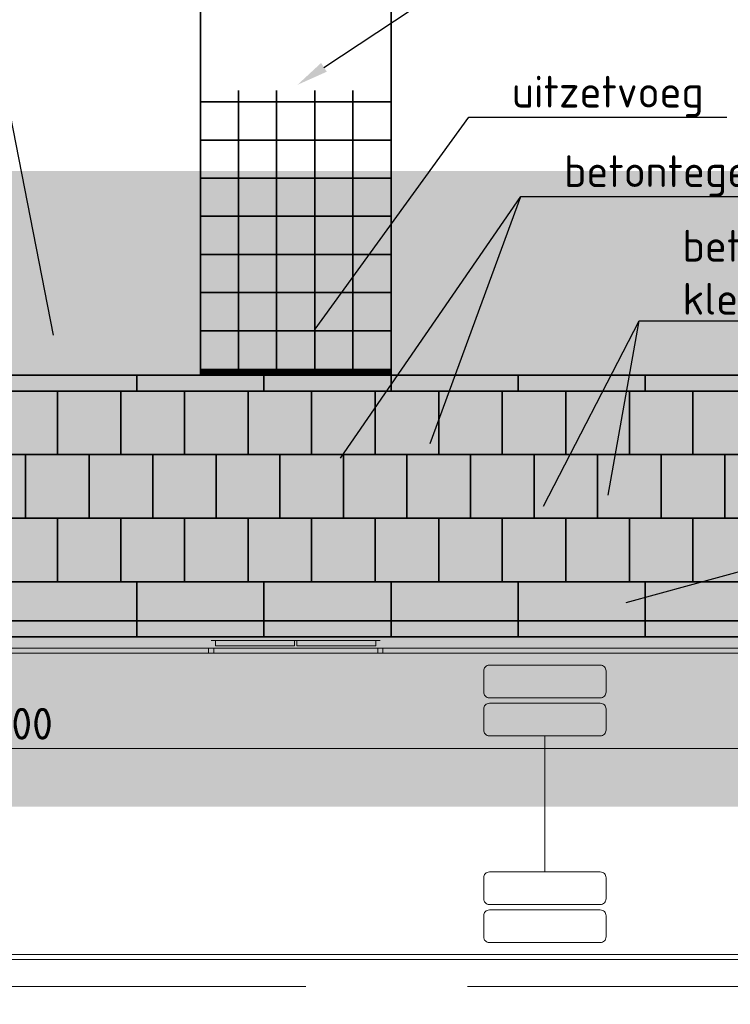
# Model space of a CAD drawing. Header units: metres. Extents: x -699 to 2316, y -1199 to 781.
# Tile 421 of 593: x 804 to 810, y -191 to -183. Entities that reach past the tile are written whole.
import ezdxf
from ezdxf import colors
from ezdxf.entities.mleader import LeaderData, LeaderLine
from ezdxf.math import Vec2, Vec3

# ---------------------------------------------------------------- set-up
doc = ezdxf.new("R2010")
doc.units = ezdxf.units.M
doc.header["$PDMODE"] = 1
doc.linetypes.add('HIDDENX2', pattern=[19.05, 12.7, -6.35])
for name, color, linetype, lineweight in [('N-WE-VH-KANTOPSLUITING-G', 251, 'Continuous', 35), ('N-WE-VH-KANTVERHARDING-G', 210, 'Continuous', 35), ('N-WE-VH-VERHARDING_BETON-G', 252, 'Continuous', 35), ('N-WE-VH-VERHARDING_TEGEL-G', 252, 'Continuous', 35), ('X-XX-AL-AANKLEDING-G', 7, 'Continuous', 35), ('X-XX-AL-M', 7, 'Continuous', 18), ('X-XX-AL-T25', 7, 'Continuous', 25)]:
    doc.layers.add(name, color=color, linetype=linetype, lineweight=lineweight)
doc.layers.add('X-XX-AL-TEKENBLAD_VIEWPORT-G', color=7, linetype='Continuous', lineweight=18, plot=False)
doc.styles.add('NLCS-ISO-M100-T25', font='NLCS-ISO.ttf', dxfattribs={"height": 0.25})
doc.dimstyles.new('NLCS-M100-T25-PIJL_A_L2_H1', dxfattribs={"dimscale": 0.1, "dimtxt": 2.5, "dimasz": 2.5, "dimexe": 2, "dimexo": 2, "dimgap": 0.7, "dimtad": 1, "dimzin": 0, "dimdsep": 46, "dimtxsty": 'NLCS-ISO-M100-T25', "dimcen": 0, "dimdle": 2, "dimclrd": 256, "dimclre": 256, "dimclrt": 256, "dimadec": 1, "dimazin": 0, "dimtfac": 1, "dimtdec": 3, "dimtofl": 0, "dimtmove": 0, "dimatfit": 3, "dimfxl": 2, "dimtfillclr": 256, "dimtolj": 1, "dimtzin": 0, "dimlwd": -1, "dimlwe": -1, "dimarcsym": 0})

# ---------------------------------------------------------------- blocks, each defined once
blk = doc.blocks.new('SVW-PERRON-B-H-SO (vervallen)')
at = {"layer": 'N-WE-VH-VERHARDING_TEGEL-G'}
for points in [[(5.375, 0.935), (5.375, 0.435), (5.875, 0.435), (5.875, 0.935)], [(6.875, 0.435), (6.875, 0.935), (6.375, 0.935), (6.375, 0.435)], [(7.875, 0.935), (7.375, 0.935), (7.375, 0.435), (7.875, 0.435)], [(8.375, 0.435), (8.875, 0.435), (8.875, 0.935), (8.375, 0.935)], [(9.375, 0.435), (9.875, 0.435), (9.875, 0.935), (9.375, 0.935)], [(10.375, 0.435), (10.875, 0.435), (10.875, 0.935), (10.375, 0.935)]]:
    blk.add_hatch(color=256, dxfattribs=at).paths.add_polyline_path(points)
at = {"layer": 'N-WE-VH-KANTOPSLUITING-G'}
for p, q in [((0, 2.06), (12, 2.06)), ((6, 2.06), (6, 1.935)), ((7, 2.06), (7, 1.935)), ((8, 2.06), (8, 1.935)), ((9, 2.06), (9, 1.935)), ((10, 2.06), (10, 1.935)), ((0, 1.935), (12, 1.935)), ((6, 0.435), (6, 0)), ((7, 0.435), (7, 0)), ((8, 0.435), (8, 0)), ((9, 0.435), (9, 0)), ((10, 0.435), (10, 0)), ((0.15, 0.127), (6, 0.127)), ((11.85, 0.127), (6, 0.127)), ((0, 0), (6, 0)), ((12, 0), (6, 0))]:
    blk.add_line(p, q, dxfattribs=at)
blk.add_lwpolyline([(0, 0.435), (11.875, 0.435)], dxfattribs=at)
at = {"layer": 'N-WE-VH-VERHARDING_TEGEL-G'}
for p, q in [((0.125, 1.435), (11.875, 1.435)), ((0.125, 0.935), (11.875, 0.935))]:
    blk.add_line(p, q, dxfattribs=at)
for points in [[(5.375, 1.935), (5.375, 1.435)], [(5.875, 1.935), (5.875, 1.435)], [(6.375, 1.935), (6.375, 1.435)], [(6.875, 1.935), (6.875, 1.435)], [(7.375, 1.935), (7.375, 1.435)], [(7.875, 1.935), (7.875, 1.435)], [(8.375, 1.935), (8.375, 1.435)], [(8.375, 1.935), (8.375, 1.435)], [(8.875, 1.935), (8.875, 1.435)], [(9.375, 1.935), (9.375, 1.435)], [(9.375, 1.935), (9.375, 1.435)], [(9.875, 1.935), (9.875, 1.435)], [(10.375, 1.935), (10.375, 1.435)], [(10.375, 1.935), (10.375, 1.435)], [(5.125, 1.435), (5.125, 0.935)], [(5.625, 1.435), (5.625, 0.935)], [(6.125, 1.435), (6.125, 0.935)], [(6.625, 1.435), (6.625, 0.935)], [(7.125, 1.435), (7.125, 0.935)], [(7.625, 1.435), (7.625, 0.935)], [(8.125, 1.435), (8.125, 0.935)], [(8.625, 1.435), (8.625, 0.935)], [(8.625, 1.435), (8.625, 0.935)], [(9.125, 1.435), (9.125, 0.935)], [(9.625, 1.435), (9.625, 0.935)], [(9.625, 1.435), (9.625, 0.935)], [(10.125, 1.435), (10.125, 0.935)], [(10.625, 1.435), (10.625, 0.935)], [(10.625, 1.435), (10.625, 0.935)], [(5.375, 0.935), (5.375, 0.435)], [(5.875, 0.935), (5.875, 0.435)], [(6.375, 0.935), (6.375, 0.435)], [(6.875, 0.935), (6.875, 0.435)], [(7.375, 0.935), (7.375, 0.435)], [(7.875, 0.935), (7.875, 0.435)], [(8.375, 0.935), (8.375, 0.435)], [(8.875, 0.935), (8.875, 0.435)], [(8.875, 0.935), (8.875, 0.435)], [(9.375, 0.935), (9.375, 0.435)], [(9.875, 0.935), (9.875, 0.435)], [(9.875, 0.935), (9.875, 0.435)], [(10.375, 0.935), (10.375, 0.435)]]:
    blk.add_lwpolyline(points, dxfattribs=at)
blk = doc.blocks.new('bus12metertypetekening')
at = {"color": 253, "lineweight": 5}
for p, q in [((7.385, 1.2844), (6.055, 1.2844)), ((6.089, 1.2444), (6.089, 1.2844)), ((6.71, 1.2444), (6.089, 1.2444)), ((6.71, 1.2844), (6.71, 1.2444)), ((6.73, 1.2844), (6.73, 1.2444)), ((7.351, 1.2444), (6.73, 1.2444)), ((7.351, 1.2444), (7.351, 1.2844)), ((11.665, 1.225), (0.365, 1.225)), ((0.3684, 1.185), (11.6623, 1.185)), ((6.035, 1.185), (6.035, 1.225)), ((6.075, 1.185), (6.075, 1.225)), ((7.365, 1.185), (7.365, 1.225)), ((7.405, 1.185), (7.405, 1.225)), ((8.68, 0.5355), (8.68, -0.5355)), ((11.6623, -1.185), (0.365, -1.185)), ((11.665, -1.225), (0.365, -1.225))]:
    blk.add_line(p, q, dxfattribs=at)
at = {"color": 253, "lineweight": 5, "flags": 128}
for points in [[(8.2439, 0.8347, -0.414214), (8.1989, 0.8797), (8.1989, 1.0461, -0.414214), (8.2439, 1.0911), (9.1161, 1.0911, -0.414214), (9.1611, 1.0461), (9.1611, 0.8797, -0.414214), (9.1161, 0.8347)], [(8.2439, 0.5355, -0.414214), (8.1989, 0.5805), (8.1989, 0.7469, -0.414214), (8.2439, 0.7919), (9.1161, 0.7919, -0.414214), (9.1611, 0.7469), (9.1611, 0.5805, -0.414214), (9.1161, 0.5355)], [(8.2439, -0.5355, 0.414214), (8.1989, -0.5805), (8.1989, -0.7469, 0.414214), (8.2439, -0.7919), (9.1161, -0.7919, 0.414214), (9.1611, -0.7469), (9.1611, -0.5805, 0.414214), (9.1161, -0.5355)], [(8.2439, -0.8347, 0.414214), (8.1989, -0.8797), (8.1989, -1.0461, 0.414214), (8.2439, -1.0911), (9.1161, -1.0911, 0.414214), (9.1611, -1.0461), (9.1611, -0.8797, 0.414214), (9.1161, -0.8347)]]:
    blk.add_lwpolyline(points, format="xyb", close=True, dxfattribs=at)
blk = doc.blocks.new('*D2170')
at = {"layer": 'Defpoints', "color": 0, "transparency": 16777216}
for p in [(799.0688, -187.6656), (811.0688, -188.1006), (811.0688, -188.9781)]:
    blk.add_point(p, dxfattribs=at)
at = {"layer": 'X-XX-AL-M', "transparency": 16777216}
for p, q in [((799.0688, -187.8656), (799.0688, -189.1781)), ((811.0688, -188.3006), (811.0688, -189.1781)), ((799.3188, -188.9781), (810.8188, -188.9781))]:
    blk.add_line(p, q, dxfattribs=at)
for points in [[(799.3188, -188.9365), (799.3188, -189.0198), (799.0688, -188.9781)], [(810.8188, -188.9365), (810.8188, -189.0198), (811.0688, -188.9781)]]:
    blk.add_solid(points, dxfattribs=at)
at = {"layer": 'X-XX-AL-M', "transparency": 16777216, "insert": (804.0688, -188.7831), "char_height": 0.25, "attachment_point": 5, "style": 'NLCS-ISO-M100-T25'}
blk.add_mtext('\\A1;12.00', dxfattribs=at)

msp = doc.modelspace()

# ---------------------------------------------------------------- linework, layer by layer
at = {"layer": 'N-WE-VH-KANTVERHARDING-G'}
msp.add_line((797.0688, -188.1006), (821.0688, -188.1006), dxfattribs=at)
at = {"layer": 'N-WE-VH-KANTVERHARDING-G', "color": 8, "linetype": 'HIDDENX2', "lineweight": 5, "ltscale": 0.2}
msp.add_line((769.5688, -190.8506), (843.0688, -190.8506), dxfattribs=at)
at = {"layer": 'N-WE-VH-VERHARDING_BETON-G'}
for p, q in [((805.5688, -175.7474), (805.5688, -186.0406)), ((807.0688, -175.7474), (807.0688, -186.0406)), ((805.8688, -183.7996), (805.8688, -186.0156)), ((806.1688, -183.7996), (806.1688, -186.0156)), ((806.4688, -183.7996), (806.4688, -186.0156)), ((806.7688, -183.7996), (806.7688, -186.0156)), ((805.5688, -183.8906), (807.0688, -183.8906)), ((805.5688, -184.1906), (807.0688, -184.1906)), ((805.5688, -184.4906), (807.0688, -184.4906)), ((805.5688, -184.7906), (807.0688, -184.7906)), ((805.5688, -185.0906), (807.0688, -185.0906)), ((805.5688, -185.3906), (807.0688, -185.3906)), ((805.5688, -185.6906), (807.0688, -185.6906))]:
    msp.add_line(p, q, dxfattribs=at)
at = {"layer": 'N-WE-VH-VERHARDING_BETON-G', "const_width": 0.05}
msp.add_lwpolyline([(805.5688, -186.0156), (807.0688, -186.0156)], dxfattribs=at)
at = {"layer": 'X-XX-AL-TEKENBLAD_VIEWPORT-G', "color": 3, "const_width": 5}
msp.add_lwpolyline([(758.069, -186.9347), (852.8116, -186.9347), (852.8116, -222.0794), (758.069, -222.0794)], close=True, dxfattribs=at)

# ---------------------------------------------------------------- block references
at = {"layer": 'N-WE-VH-KANTVERHARDING-G'}
msp.add_blockref('SVW-PERRON-B-H-SO (vervallen)', (799.0688, -188.1006), dxfattribs=at)
at = {"layer": 'X-XX-AL-AANKLEDING-G'}
msp.add_blockref('bus12metertypetekening', (799.5986, -189.4137), dxfattribs=at)

# ---------------------------------------------------------------- dimensions: what is measured, and where the dimension line sits
at = {"layer": 'X-XX-AL-M'}
dim = msp.add_linear_dim(base=(811.0688, -188.9781), p1=(799.0688, -187.6656), p2=(811.0688, -188.1006), dimstyle='NLCS-M100-T25-PIJL_A_L2_H1', dxfattribs=at)
dim.commit()
dim.dimension.update_dxf_attribs({"geometry": '*D2170', "text_midpoint": (804.0688, -188.9781), "dimtype": 160})

# ---------------------------------------------------------------- leaders
at = {"layer": 'X-XX-AL-T25'}
ml = msp.add_multileader_mtext('Standard', dxfattribs=at)
ml.set_content('betonpad dik 0,20 met tegelprint 0,30x0,30\\Pinclusief krimp- en uitzetvoegen', color=256, style='NLCS-ISO-M100-T25')
ml.set_leader_properties(color=256, linetype='ByLayer', lineweight=-1)
ml.build(insert=Vec2(0, 0))
ml.multileader.update_dxf_attribs({"text_left_attachment_type": 5, "text_right_attachment_type": 5, "dogleg_length": 0.25, "arrow_head_size": 0.25})
ctx = ml.context
ctx.base_point, ctx.char_height, ctx.arrow_head_size, ctx.landing_gap_size, ctx.plane_origin = Vec3(807.9294, -182.866), 0.25, 0.25, 0.09, Vec3(-135.1807, 55.8281)
ctx.left_attachment, ctx.right_attachment = 5, 5
notes = []
notes.append((ctx, [(0, (1, 1, 0), (807.6794, -182.866), (1, 0), 0.25, [(0, [(806.3322, -183.7564)], 0, [])])]))
ctx.mtext.insert, ctx.mtext.flow_direction = Vec3(808.0194, -182.1243), 5
ml = msp.add_multileader_mtext('Standard', dxfattribs=at)
ml.set_content(' ', color=256, style='NLCS-ISO-M100-T25')
ml.set_leader_properties(color=256, linetype='ByLayer', lineweight=-1)
ml.build(insert=Vec2(0, 0))
ml.multileader.update_dxf_attribs({"text_left_attachment_type": 5, "text_right_attachment_type": 5, "dogleg_length": 0.25, "arrow_head_size": 0.25})
ctx = ml.context
ctx.base_point, ctx.char_height, ctx.arrow_head_size, ctx.landing_gap_size, ctx.plane_origin = Vec3(803.4269, -183.6461), 0.25, 0.25, 0.09, Vec3(-140.6842, 55.1621)
ctx.left_attachment, ctx.right_attachment = 5, 5
notes.append((ctx, [(1, (1, 1, 0), (804.0069, -183.6461), (-1, 0), 0.25, [(0, [(804.4612, -185.9705)], 0, [])])]))
ctx.mtext.insert, ctx.mtext.flow_direction = Vec3(803.5169, -183.3961), 5
ml = msp.add_multileader_mtext('Standard', dxfattribs=at)
ml.set_content('uitzetvoeg', color=256, style='NLCS-ISO-M100-T25')
ml.set_leader_properties(color=256, linetype='ByLayer', lineweight=-1)
ml.build(insert=Vec2(0, 0))
ml.multileader.update_dxf_attribs({"text_left_attachment_type": 5, "text_right_attachment_type": 5, "dogleg_length": 0.25, "arrow_head_size": 0.25})
ctx = ml.context
ctx.base_point, ctx.char_height, ctx.arrow_head_size, ctx.landing_gap_size, ctx.plane_origin = Vec3(807.9294, -184.01), 0.25, 0.25, 0.09, Vec3(-135.1807, 54.6841)
ctx.left_attachment, ctx.right_attachment = 5, 5
notes.append((ctx, [(0, (1, 1, 0), (807.6794, -184.01), (1, 0), 0.25, [(0, [(806.3239, -185.8802)], 0, [])])]))
ctx.mtext.insert, ctx.mtext.flow_direction = Vec3(808.0194, -183.685), 5
ml = msp.add_multileader_mtext('Standard', dxfattribs=at)
ml.set_content('betontegels 0,50x0,50x0,08, kleur grijs', color=256, style='NLCS-ISO-M100-T25')
ml.set_leader_properties(color=256, linetype='ByLayer', lineweight=-1)
ml.build(insert=Vec2(0, 0))
ml.multileader.update_dxf_attribs({"text_left_attachment_type": 5, "text_right_attachment_type": 5, "dogleg_length": 0.25, "arrow_head_size": 0.25})
ctx = ml.context
ctx.base_point, ctx.char_height, ctx.arrow_head_size, ctx.landing_gap_size, ctx.plane_origin = Vec3(808.3395, -184.6355), 0.25, 0.25, 0.09, Vec3(-134.7706, 54.0586)
ctx.left_attachment, ctx.right_attachment = 5, 5
notes.append((ctx, [(0, (1, 1, 0), (808.0895, -184.6355), (1, 0), 0.25, [(0, [(807.2912, -186.8139)], 0, [])])]))
ctx.mtext.insert, ctx.mtext.flow_direction = Vec3(808.4295, -184.3105), 5
ml = msp.add_multileader_mtext('Standard', dxfattribs=at)
ml.set_content(' ', color=256, style='NLCS-ISO-M100-T25')
ml.set_leader_properties(color=256, linetype='ByLayer', lineweight=-1)
ml.build(insert=Vec2(0, 0))
ml.multileader.update_dxf_attribs({"text_left_attachment_type": 5, "text_right_attachment_type": 5, "dogleg_length": 0.25, "arrow_head_size": 0.25})
ctx = ml.context
ctx.base_point, ctx.char_height, ctx.arrow_head_size, ctx.landing_gap_size, ctx.plane_origin = Vec3(808.3395, -184.6355), 0.25, 0.25, 0.09, Vec3(-136.4958, 54.5284)
ctx.left_attachment, ctx.right_attachment = 5, 5
notes.append((ctx, [(0, (1, 1, 0), (808.0895, -184.6355), (1, 0), 0.25, [(0, [(806.5302, -186.9001)], 0, [])])]))
ctx.mtext.insert, ctx.mtext.flow_direction = Vec3(808.4295, -184.3855), 5
ml = msp.add_multileader_mtext('Standard', dxfattribs=at)
ml.set_content('betontegels 0,50x0,50x0,08\\Pkleur afwisselend zwart/wit', color=256, style='NLCS-ISO-M100-T25')
ml.set_leader_properties(color=256, linetype='ByLayer', lineweight=-1)
ml.build(insert=Vec2(0, 0))
ml.multileader.update_dxf_attribs({"text_left_attachment_type": 5, "text_right_attachment_type": 5, "dogleg_length": 0.25, "arrow_head_size": 0.25})
ctx = ml.context
ctx.base_point, ctx.char_height, ctx.arrow_head_size, ctx.landing_gap_size, ctx.plane_origin = Vec3(809.2711, -185.6142), 0.25, 0.25, 0.09, Vec3(-133.839, 53.4799)
ctx.left_attachment, ctx.right_attachment = 5, 5
notes.append((ctx, [(0, (1, 1, 0), (809.0211, -185.6142), (1, 0), 0.25, [(0, [(808.153, -187.294)], 0, [])])]))
ctx.mtext.insert, ctx.mtext.flow_direction = Vec3(809.3611, -184.8975), 5
ml = msp.add_multileader_mtext('Standard', dxfattribs=at)
ml.set_content(' ', color=256, style='NLCS-ISO-M100-T25')
ml.set_leader_properties(color=256, linetype='ByLayer', lineweight=-1)
ml.build(insert=Vec2(0, 0))
ml.multileader.update_dxf_attribs({"text_left_attachment_type": 5, "text_right_attachment_type": 5, "dogleg_length": 0.25, "arrow_head_size": 0.25})
ctx = ml.context
ctx.base_point, ctx.char_height, ctx.arrow_head_size, ctx.landing_gap_size, ctx.plane_origin = Vec3(809.2711, -185.6142), 0.25, 0.25, 0.09, Vec3(-135.5642, 53.5497)
ctx.left_attachment, ctx.right_attachment = 5, 5
notes.append((ctx, [(0, (1, 1, 0), (809.0211, -185.6142), (1, 0), 0.25, [(0, [(808.733, -187.2307)], 0, [])])]))
ctx.mtext.insert, ctx.mtext.flow_direction = Vec3(809.3611, -185.3642), 5
ml = msp.add_multileader_mtext('Standard', dxfattribs=at)
ml.set_content(' ', color=256, style='NLCS-ISO-M100-T25')
ml.set_leader_properties(color=256, linetype='ByLayer', lineweight=-1)
ml.build(insert=Vec2(0, 0))
ml.multileader.update_dxf_attribs({"text_left_attachment_type": 5, "text_right_attachment_type": 5, "dogleg_length": 0.25, "arrow_head_size": 0.25})
ctx = ml.context
ctx.base_point, ctx.char_height, ctx.arrow_head_size, ctx.landing_gap_size, ctx.plane_origin = Vec3(811.8349, -187.0979), 0.25, 0.25, 0.09, Vec3(-133.0004, 52.066)
ctx.left_attachment, ctx.right_attachment = 5, 5
notes.append((ctx, [(0, (1, 1, 0), (811.5849, -187.0979), (1, 0), 0.25, [(0, [(808.6774, -187.8953)], 0, [])])]))
ctx.mtext.insert, ctx.mtext.flow_direction = Vec3(811.9249, -186.8479), 5
for ctx, leaders in notes:
    for number, flags, end, landing, length, lines in leaders:
        leader = LeaderData()
        leader.index, (leader.has_last_leader_line, leader.has_dogleg_vector, leader.attachment_direction) = number, flags
        leader.last_leader_point, leader.dogleg_vector, leader.dogleg_length = Vec3(end), Vec3(landing), length
        for number, points, colour, breaks in lines:
            line = LeaderLine()
            line.index, line.vertices, line.color, line.breaks = number, Vec3.list(points), colors.encode_raw_color(colour), breaks
            leader.lines.append(line)
        ctx.leaders.append(leader)

doc.saveas('drawing.dxf')
